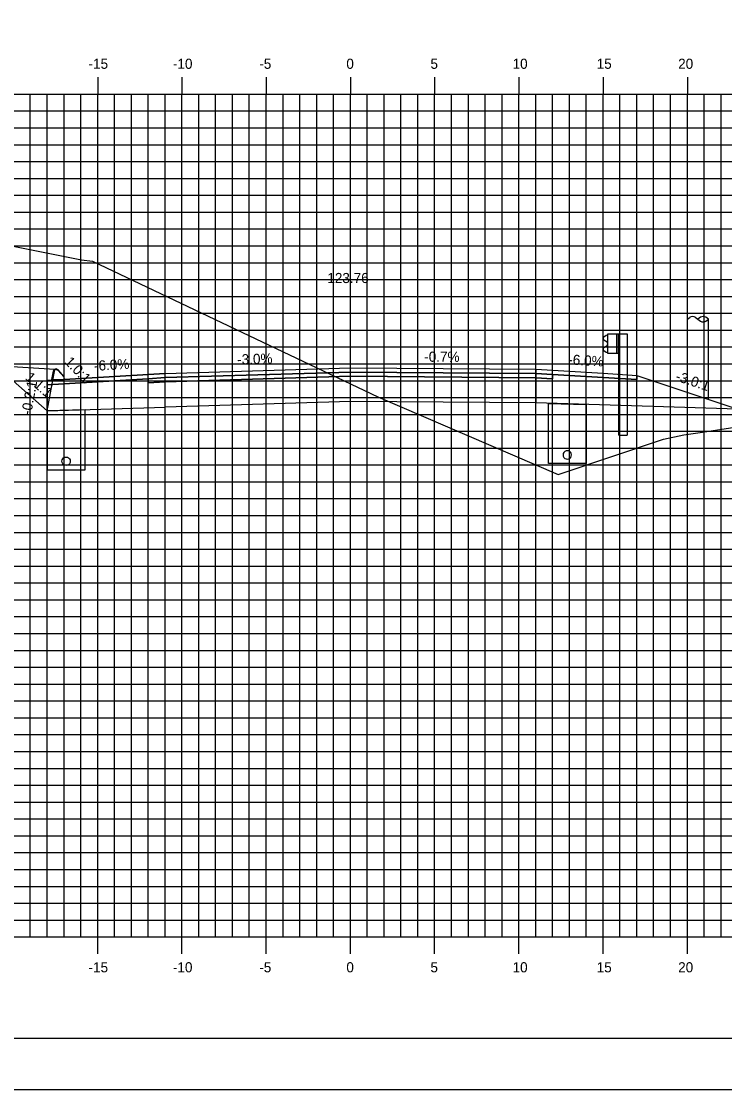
# Model space of a CAD drawing. Extents: x 850598 to 870284, y 366541 to 366651.
# Drawn here: x 865045.5 to 865087.3, y 366541.2 to 366604.5 of the extents above; entities that cross this region are included whole.
import ezdxf

# ---------------------------------------------------------------- set-up
doc = ezdxf.new("R2010")
doc.units = 0
for name, color, linetype in [('ANNOTATION', 7, 'Continuous'), ('BORDER', 7, 'Continuous'), ('D_Curb_Type_3M2_Lt', 7, 'Continuous'), ('D_Drainage_Underdrain', 7, 'Continuous'), ('D_Drainage_Underdrain_06in', 7, 'Continuous'), ('D_Guardrail_Beam_Rt', 7, 'Continuous'), ('D_Roadway_Berm', 7, 'Continuous'), ('D_Roadway_Centerline', 7, 'Continuous'), ('D_Roadway_Centerline_Text', 7, 'Continuous'), ('D_Roadway_Edge_Shoulder', 7, 'Continuous'), ('D_Roadway_Edge_TW', 7, 'Continuous'), ('D_Roadway_Pavement', 7, 'Continuous'), ('D_Roadway_SubGrade', 7, 'Continuous'), ('D_Utilities_Pole_Joint', 7, 'Continuous'), ('H_V ANNOTATION', 7, 'Continuous'), ('MAJOR', 7, 'Continuous'), ('MINOR', 7, 'Continuous'), ('PLOT BOUNDARY', 7, 'Continuous'), ('S_Roadway_Centerline', 7, 'Continuous')]:
    doc.layers.add(name, color=color, linetype=linetype)

msp = doc.modelspace()

# ---------------------------------------------------------------- linework, layer by layer
at = {"layer": 'BORDER'}
msp.add_line((865020.073, 366544.225), (865180.073, 366544.225), dxfattribs=at)
at = {"layer": 'D_Curb_Type_3M2_Lt'}
for p, q in [((865047.43, 366583.787), (865047.322, 366583.293)), ((865047.566, 366583.916), (865047.571, 366583.916)), ((865048.072, 366583.46), (865047.718, 366583.862)), ((865047.322, 366583.293), (865048.072, 366583.293)), ((865048.072, 366583.293), (865048.072, 366583.46))]:
    msp.add_line(p, q, dxfattribs=at)
msp.add_arc((865047.593, 366583.752), 0.167, 41.38705, 167.66476, dxfattribs=at)
at = {"layer": 'D_Drainage_Underdrain'}
for points in [[(865079.072, 366581.819), (865079.072, 366578.318), (865076.822, 366578.318), (865076.822, 366581.864)], [(865047.072, 366581.443), (865047.072, 366577.943), (865049.322, 366577.943), (865049.322, 366581.488)]]:
    msp.add_lwpolyline(points, close=True, dxfattribs=at)
at = {"layer": 'D_Drainage_Underdrain_06in'}
for points in [[(865048.197, 366578.693), (865048.275, 366578.681), (865048.344, 366578.645), (865048.4, 366578.59), (865048.435, 366578.52), (865048.447, 366578.443), (865048.435, 366578.366), (865048.4, 366578.296), (865048.344, 366578.241), (865048.275, 366578.205), (865048.197, 366578.193), (865048.12, 366578.205), (865048.05, 366578.241), (865047.995, 366578.296), (865047.96, 366578.366), (865047.947, 366578.443), (865047.96, 366578.52), (865047.995, 366578.59), (865048.05, 366578.645), (865048.12, 366578.681)], [(865077.947, 366579.068), (865077.87, 366579.056), (865077.8, 366579.021), (865077.745, 366578.965), (865077.71, 366578.896), (865077.697, 366578.818), (865077.71, 366578.741), (865077.745, 366578.671), (865077.8, 366578.616), (865077.87, 366578.581), (865077.947, 366578.568), (865078.025, 366578.581), (865078.094, 366578.616), (865078.15, 366578.671), (865078.185, 366578.741), (865078.197, 366578.818), (865078.185, 366578.896), (865078.15, 366578.965), (865078.094, 366579.021), (865078.025, 366579.056)]]:
    msp.add_lwpolyline(points, close=True, dxfattribs=at)
at = {"layer": 'D_Guardrail_Beam_Rt'}
for p, q in [((865080.253, 366585.9), (865080.11, 366585.8)), ((865080.11, 366585.657), (865080.305, 366585.521)), ((865080.343, 366585.92), (865080.27, 366585.907)), ((865080.343, 366585.994), (865081.031, 366585.994)), ((865080.343, 366584.827), (865080.343, 366585.994)), ((865080.864, 366585.994), (865080.864, 366584.827)), ((865080.968, 366585.994), (865080.968, 366584.827)), ((865081.031, 366585.994), (865081.502, 366585.994)), ((865081.031, 366585.994), (865081.031, 366584.827)), ((865081.502, 366585.994), (865081.502, 366579.994)), ((865080.305, 366585.301), (865080.11, 366585.165)), ((865080.11, 366585.022), (865080.253, 366584.922)), ((865080.339, 366585.456), (865080.339, 366585.365)), ((865080.27, 366584.915), (865080.343, 366584.902)), ((865081.031, 366584.827), (865080.343, 366584.827)), ((865081.01, 366579.994), (865081.01, 366584.827)), ((865081.01, 366579.994), (865081.502, 366579.994))]:
    msp.add_line(p, q, dxfattribs=at)
for centre, major_axis, start_param, end_param in [((865080.16, 366585.728), (-0.0877, 0), 5.323254, 7.243116), ((865080.277, 366585.866), (-0.0417, 0), 4.886922, 5.323254), ((865080.16, 366585.093), (-0.0877, 0), 5.323254, 7.243116), ((865080.26, 366585.456), (0.0789, 0), 0, 0.959931), ((865080.26, 366585.365), (0.0789, 0), 5.323254, 6.283185), ((865080.277, 366584.956), (-0.0417, 0), 0.959931, 1.396263)]:
    msp.add_ellipse(centre, major_axis=major_axis, ratio=0.995501, start_param=start_param, end_param=end_param, dxfattribs=at)
at = {"layer": 'D_Roadway_Berm'}
msp.add_lwpolyline([(865047.527, 366583.892), (865044.027, 366584.102)], dxfattribs=at)
at = {"layer": 'D_Roadway_Centerline'}
msp.add_lwpolyline([(865025.072, 366593.579), (865044.027, 366584.102), (865047.072, 366581.443), (865047.527, 366583.892), (865047.618, 366583.893), (865047.696, 366583.847), (865048.066, 366583.46), (865048.072, 366583.293), (865054.072, 366583.653), (865065.072, 366583.983), (865076.072, 366583.901), (865080.072, 366583.661), (865082.072, 366583.541), (865088.072, 366581.541), (865131.767, 366568.225), (865141.593, 366565.231), (865151.455, 366562.225), (865155.455, 366562.225)], dxfattribs=at)
at = {"layer": 'D_Roadway_Edge_Shoulder'}
for points in [[(865076.072, 366583.901), (865080.072, 366583.661), (865080.072, 366583.661), (865082.072, 366583.541), (865082.072, 366583.291), (865077.072, 366583.591), (865076.072, 366583.651)], [(865054.072, 366583.653), (865048.072, 366583.293), (865047.072, 366583.233), (865047.072, 366582.983), (865053.072, 366583.343), (865054.072, 366583.403)]]:
    msp.add_lwpolyline(points, close=True, dxfattribs=at)
at = {"layer": 'D_Roadway_Edge_TW'}
msp.add_lwpolyline([(865054.072, 366583.403), (865054.072, 366583.653), (865065.072, 366583.983), (865076.072, 366583.901), (865076.072, 366583.651), (865065.072, 366583.733)], close=True, dxfattribs=at)
at = {"layer": 'D_Roadway_Pavement'}
for points in [[(865054.072, 366583.153), (865054.072, 366583.403), (865065.072, 366583.733), (865076.072, 366583.651), (865076.072, 366583.401), (865065.072, 366583.483)], [(865054.072, 366583.403), (865053.072, 366583.343), (865053.072, 366583.093), (865054.072, 366583.153)], [(865076.072, 366583.651), (865077.072, 366583.591), (865077.072, 366583.341), (865076.072, 366583.401)]]:
    msp.add_lwpolyline(points, close=True, dxfattribs=at)
at = {"layer": 'D_Roadway_SubGrade'}
for points in [[(865054.072, 366583.153), (865053.072, 366583.093), (865053.072, 366583.343), (865047.072, 366582.983), (865047.072, 366581.443), (865054.072, 366581.653)], [(865054.072, 366581.653), (865054.072, 366583.153), (865065.072, 366583.483), (865076.072, 366583.401), (865076.072, 366581.901), (865065.072, 366581.983)], [(865076.072, 366583.401), (865077.072, 366583.341), (865077.072, 366583.591), (865082.072, 366583.291), (865082.072, 366583.541), (865088.072, 366581.541), (865076.072, 366581.901)]]:
    msp.add_lwpolyline(points, close=True, dxfattribs=at)
at = {"layer": 'D_Utilities_Pole_Joint'}
for p, q in [((865085.072, 366586.873), (865085.229, 366586.983)), ((865085.541, 366586.983), (865085.697, 366586.873)), ((865085.853, 366586.983), (865085.697, 366586.873)), ((865086.322, 366586.873), (865086.166, 366586.983)), ((865085.072, 366582.115), (865085.072, 366586.873)), ((865085.697, 366586.873), (865085.853, 366586.762)), ((865086.166, 366586.762), (865086.322, 366586.873)), ((865086.322, 366582.115), (865086.322, 366586.873))]:
    msp.add_line(p, q, dxfattribs=at)
for centre, start, end in [((865085.385, 366586.762), 90, 125.26439), ((865085.385, 366586.762), 54.73561, 90), ((865086.01, 366586.762), 90, 125.26439), ((865086.01, 366586.762), 54.73561, 90), ((865086.01, 366586.983), 234.73561, 270), ((865086.01, 366586.983), 270, 305.26439)]:
    msp.add_arc(centre, 0.271, start, end, dxfattribs=at)
at = {"layer": 'MAJOR'}
for p, q in [((865050.072, 366601.227), (865050.072, 366600.225)), ((865050.072, 366601.227), (865050.072, 366600.225)), ((865055.072, 366601.227), (865055.072, 366600.225)), ((865055.072, 366601.227), (865055.072, 366600.225)), ((865060.072, 366601.227), (865060.072, 366600.225)), ((865060.072, 366601.227), (865060.072, 366600.225)), ((865065.072, 366601.227), (865065.072, 366600.225)), ((865065.072, 366601.227), (865065.072, 366600.225)), ((865070.072, 366601.227), (865070.072, 366600.225)), ((865070.072, 366601.227), (865070.072, 366600.225)), ((865075.072, 366601.227), (865075.072, 366600.225)), ((865075.072, 366601.227), (865075.072, 366600.225)), ((865080.072, 366601.227), (865080.072, 366600.225)), ((865080.072, 366601.227), (865080.072, 366600.225)), ((865085.072, 366601.227), (865085.072, 366600.225)), ((865085.072, 366601.227), (865085.072, 366600.225)), ((865025.072, 366600.225), (865165.072, 366600.225)), ((865025.072, 366600.225), (865165.072, 366600.225)), ((865025.072, 366600.225), (865165.072, 366600.225)), ((865025.072, 366600.225), (865165.072, 366600.225)), ((865050.072, 366550.225), (865050.072, 366600.225)), ((865050.072, 366550.225), (865050.072, 366600.225)), ((865055.072, 366550.225), (865055.072, 366600.225)), ((865055.072, 366550.225), (865055.072, 366600.225)), ((865060.072, 366550.225), (865060.072, 366600.225)), ((865060.072, 366550.225), (865060.072, 366600.225)), ((865065.072, 366550.225), (865065.072, 366600.225)), ((865065.072, 366550.225), (865065.072, 366600.225)), ((865070.072, 366550.225), (865070.072, 366600.225)), ((865070.072, 366550.225), (865070.072, 366600.225)), ((865075.072, 366550.225), (865075.072, 366600.225)), ((865075.072, 366550.225), (865075.072, 366600.225)), ((865080.072, 366550.225), (865080.072, 366600.225)), ((865080.072, 366550.225), (865080.072, 366600.225)), ((865085.072, 366550.225), (865085.072, 366600.225)), ((865085.072, 366550.225), (865085.072, 366600.225)), ((865025.072, 366595.225), (865165.072, 366595.225)), ((865025.072, 366595.225), (865165.072, 366595.225)), ((865025.072, 366590.225), (865165.072, 366590.225)), ((865025.072, 366590.225), (865165.072, 366590.225)), ((865025.072, 366585.225), (865165.072, 366585.225)), ((865025.072, 366585.225), (865165.072, 366585.225)), ((865025.072, 366580.225), (865165.072, 366580.225)), ((865025.072, 366580.225), (865165.072, 366580.225)), ((865025.072, 366575.225), (865165.072, 366575.225)), ((865025.072, 366575.225), (865165.072, 366575.225)), ((865025.072, 366570.225), (865165.072, 366570.225)), ((865025.072, 366570.225), (865165.072, 366570.225)), ((865025.072, 366565.225), (865165.072, 366565.225)), ((865025.072, 366565.225), (865165.072, 366565.225)), ((865025.072, 366560.225), (865165.072, 366560.225)), ((865025.072, 366560.225), (865165.072, 366560.225)), ((865025.072, 366555.225), (865165.072, 366555.225)), ((865025.072, 366555.225), (865165.072, 366555.225)), ((865025.072, 366550.225), (865165.072, 366550.225)), ((865025.072, 366550.225), (865165.072, 366550.225)), ((865025.072, 366550.225), (865165.072, 366550.225)), ((865025.072, 366550.225), (865165.072, 366550.225)), ((865050.072, 366549.223), (865050.072, 366550.225)), ((865050.072, 366549.223), (865050.072, 366550.225)), ((865055.072, 366549.223), (865055.072, 366550.225)), ((865055.072, 366549.223), (865055.072, 366550.225)), ((865060.072, 366549.223), (865060.072, 366550.225)), ((865060.072, 366549.223), (865060.072, 366550.225)), ((865065.072, 366549.223), (865065.072, 366550.225)), ((865065.072, 366549.223), (865065.072, 366550.225)), ((865070.072, 366549.223), (865070.072, 366550.225)), ((865070.072, 366549.223), (865070.072, 366550.225)), ((865075.072, 366549.223), (865075.072, 366550.225)), ((865075.072, 366549.223), (865075.072, 366550.225)), ((865080.072, 366549.223), (865080.072, 366550.225)), ((865080.072, 366549.223), (865080.072, 366550.225)), ((865085.072, 366549.223), (865085.072, 366550.225)), ((865085.072, 366549.223), (865085.072, 366550.225))]:
    msp.add_line(p, q, dxfattribs=at)
at = {"layer": 'MINOR'}
for p, q in [((865046.072, 366550.225), (865046.072, 366600.225)), ((865046.072, 366550.225), (865046.072, 366600.225)), ((865047.072, 366550.225), (865047.072, 366600.225)), ((865047.072, 366550.225), (865047.072, 366600.225)), ((865048.072, 366550.225), (865048.072, 366600.225)), ((865048.072, 366550.225), (865048.072, 366600.225)), ((865049.072, 366550.225), (865049.072, 366600.225)), ((865049.072, 366550.225), (865049.072, 366600.225)), ((865051.072, 366550.225), (865051.072, 366600.225)), ((865051.072, 366550.225), (865051.072, 366600.225)), ((865052.072, 366550.225), (865052.072, 366600.225)), ((865052.072, 366550.225), (865052.072, 366600.225)), ((865053.072, 366550.225), (865053.072, 366600.225)), ((865053.072, 366550.225), (865053.072, 366600.225)), ((865054.072, 366550.225), (865054.072, 366600.225)), ((865054.072, 366550.225), (865054.072, 366600.225)), ((865056.072, 366550.225), (865056.072, 366600.225)), ((865056.072, 366550.225), (865056.072, 366600.225)), ((865057.072, 366550.225), (865057.072, 366600.225)), ((865057.072, 366550.225), (865057.072, 366600.225)), ((865058.072, 366550.225), (865058.072, 366600.225)), ((865058.072, 366550.225), (865058.072, 366600.225)), ((865059.072, 366550.225), (865059.072, 366600.225)), ((865059.072, 366550.225), (865059.072, 366600.225)), ((865061.072, 366550.225), (865061.072, 366600.225)), ((865061.072, 366550.225), (865061.072, 366600.225)), ((865062.072, 366550.225), (865062.072, 366600.225)), ((865062.072, 366550.225), (865062.072, 366600.225)), ((865063.072, 366550.225), (865063.072, 366600.225)), ((865063.072, 366550.225), (865063.072, 366600.225)), ((865064.072, 366550.225), (865064.072, 366600.225)), ((865064.072, 366550.225), (865064.072, 366600.225)), ((865066.072, 366550.225), (865066.072, 366600.225)), ((865066.072, 366550.225), (865066.072, 366600.225)), ((865067.072, 366550.225), (865067.072, 366600.225)), ((865067.072, 366550.225), (865067.072, 366600.225)), ((865068.072, 366550.225), (865068.072, 366600.225)), ((865068.072, 366550.225), (865068.072, 366600.225)), ((865069.072, 366550.225), (865069.072, 366600.225)), ((865069.072, 366550.225), (865069.072, 366600.225)), ((865071.072, 366550.225), (865071.072, 366600.225)), ((865071.072, 366550.225), (865071.072, 366600.225)), ((865072.072, 366550.225), (865072.072, 366600.225)), ((865072.072, 366550.225), (865072.072, 366600.225)), ((865073.072, 366550.225), (865073.072, 366600.225)), ((865073.072, 366550.225), (865073.072, 366600.225)), ((865074.072, 366550.225), (865074.072, 366600.225)), ((865074.072, 366550.225), (865074.072, 366600.225)), ((865076.072, 366550.225), (865076.072, 366600.225)), ((865076.072, 366550.225), (865076.072, 366600.225)), ((865077.072, 366550.225), (865077.072, 366600.225)), ((865077.072, 366550.225), (865077.072, 366600.225)), ((865078.072, 366550.225), (865078.072, 366600.225)), ((865078.072, 366550.225), (865078.072, 366600.225)), ((865079.072, 366550.225), (865079.072, 366600.225)), ((865079.072, 366550.225), (865079.072, 366600.225)), ((865081.072, 366550.225), (865081.072, 366600.225)), ((865081.072, 366550.225), (865081.072, 366600.225)), ((865082.072, 366550.225), (865082.072, 366600.225)), ((865082.072, 366550.225), (865082.072, 366600.225)), ((865083.072, 366550.225), (865083.072, 366600.225)), ((865083.072, 366550.225), (865083.072, 366600.225)), ((865084.072, 366550.225), (865084.072, 366600.225)), ((865084.072, 366550.225), (865084.072, 366600.225)), ((865086.072, 366550.225), (865086.072, 366600.225)), ((865086.072, 366550.225), (865086.072, 366600.225)), ((865087.072, 366550.225), (865087.072, 366600.225)), ((865087.072, 366550.225), (865087.072, 366600.225)), ((865025.072, 366599.225), (865165.072, 366599.225)), ((865025.072, 366599.225), (865165.072, 366599.225)), ((865025.072, 366598.225), (865165.072, 366598.225)), ((865025.072, 366598.225), (865165.072, 366598.225)), ((865025.072, 366597.225), (865165.072, 366597.225)), ((865025.072, 366597.225), (865165.072, 366597.225)), ((865025.072, 366596.225), (865165.072, 366596.225)), ((865025.072, 366596.225), (865165.072, 366596.225)), ((865025.072, 366594.225), (865165.072, 366594.225)), ((865025.072, 366594.225), (865165.072, 366594.225)), ((865025.072, 366593.225), (865165.072, 366593.225)), ((865025.072, 366593.225), (865165.072, 366593.225)), ((865025.072, 366592.225), (865165.072, 366592.225)), ((865025.072, 366592.225), (865165.072, 366592.225)), ((865025.072, 366591.225), (865165.072, 366591.225)), ((865025.072, 366591.225), (865165.072, 366591.225)), ((865025.072, 366589.225), (865165.072, 366589.225)), ((865025.072, 366589.225), (865165.072, 366589.225)), ((865025.072, 366588.225), (865165.072, 366588.225)), ((865025.072, 366588.225), (865165.072, 366588.225)), ((865025.072, 366587.225), (865165.072, 366587.225)), ((865025.072, 366587.225), (865165.072, 366587.225)), ((865025.072, 366586.225), (865165.072, 366586.225)), ((865025.072, 366586.225), (865165.072, 366586.225)), ((865025.072, 366584.225), (865165.072, 366584.225)), ((865025.072, 366584.225), (865165.072, 366584.225)), ((865025.072, 366583.225), (865165.072, 366583.225)), ((865025.072, 366583.225), (865165.072, 366583.225)), ((865025.072, 366582.225), (865165.072, 366582.225)), ((865025.072, 366582.225), (865165.072, 366582.225)), ((865025.072, 366581.225), (865165.072, 366581.225)), ((865025.072, 366581.225), (865165.072, 366581.225)), ((865025.072, 366579.225), (865165.072, 366579.225)), ((865025.072, 366579.225), (865165.072, 366579.225)), ((865025.072, 366578.225), (865165.072, 366578.225)), ((865025.072, 366578.225), (865165.072, 366578.225)), ((865025.072, 366577.225), (865165.072, 366577.225)), ((865025.072, 366577.225), (865165.072, 366577.225)), ((865025.072, 366576.225), (865165.072, 366576.225)), ((865025.072, 366576.225), (865165.072, 366576.225)), ((865025.072, 366574.225), (865165.072, 366574.225)), ((865025.072, 366574.225), (865165.072, 366574.225)), ((865025.072, 366573.225), (865165.072, 366573.225)), ((865025.072, 366573.225), (865165.072, 366573.225)), ((865025.072, 366572.225), (865165.072, 366572.225)), ((865025.072, 366572.225), (865165.072, 366572.225)), ((865025.072, 366571.225), (865165.072, 366571.225)), ((865025.072, 366571.225), (865165.072, 366571.225)), ((865025.072, 366569.225), (865165.072, 366569.225)), ((865025.072, 366569.225), (865165.072, 366569.225)), ((865025.072, 366568.225), (865165.072, 366568.225)), ((865025.072, 366568.225), (865165.072, 366568.225)), ((865025.072, 366567.225), (865165.072, 366567.225)), ((865025.072, 366567.225), (865165.072, 366567.225)), ((865025.072, 366566.225), (865165.072, 366566.225)), ((865025.072, 366566.225), (865165.072, 366566.225)), ((865025.072, 366564.225), (865165.072, 366564.225)), ((865025.072, 366564.225), (865165.072, 366564.225)), ((865025.072, 366563.225), (865165.072, 366563.225)), ((865025.072, 366563.225), (865165.072, 366563.225)), ((865025.072, 366562.225), (865165.072, 366562.225)), ((865025.072, 366562.225), (865165.072, 366562.225)), ((865025.072, 366561.225), (865165.072, 366561.225)), ((865025.072, 366561.225), (865165.072, 366561.225)), ((865025.072, 366559.225), (865165.072, 366559.225)), ((865025.072, 366559.225), (865165.072, 366559.225)), ((865025.072, 366558.225), (865165.072, 366558.225)), ((865025.072, 366558.225), (865165.072, 366558.225)), ((865025.072, 366557.225), (865165.072, 366557.225)), ((865025.072, 366557.225), (865165.072, 366557.225)), ((865025.072, 366556.225), (865165.072, 366556.225)), ((865025.072, 366556.225), (865165.072, 366556.225)), ((865025.072, 366554.225), (865165.072, 366554.225)), ((865025.072, 366554.225), (865165.072, 366554.225)), ((865025.072, 366553.225), (865165.072, 366553.225)), ((865025.072, 366553.225), (865165.072, 366553.225)), ((865025.072, 366552.225), (865165.072, 366552.225)), ((865025.072, 366552.225), (865165.072, 366552.225)), ((865025.072, 366551.225), (865165.072, 366551.225)), ((865025.072, 366551.225), (865165.072, 366551.225))]:
    msp.add_line(p, q, dxfattribs=at)
at = {"layer": 'PLOT BOUNDARY'}
msp.add_lwpolyline([(865011.979, 366541.166), (865181.979, 366541.166), (865181.979, 366651.166), (865011.979, 366651.166)], close=True, dxfattribs=at)
at = {"layer": 'S_Roadway_Centerline'}
msp.add_lwpolyline([(865025.072, 366594.168), (865029.271, 366593.806), (865029.709, 366593.71), (865037.612, 366592.686), (865049.109, 366590.388), (865049.771, 366590.32), (865066.706, 366582.263), (865077.409, 366577.668), (865083.651, 366579.746), (865084.87, 366580.018), (865085.831, 366580.152), (865091.12, 366580.959), (865101.064, 366581.431), (865105.773, 366581.639), (865118.042, 366581.749), (865122.025, 366581.786), (865128.244, 366580.095), (865129.933, 366579.731), (865146.248, 366568.394), (865148.912, 366566.423), (865153.368, 366563.565), (865160.536, 366558.963), (865164.219, 366557.581), (865165.072, 366557.346)], dxfattribs=at)

# ---------------------------------------------------------------- texts
at = {"layer": 'ANNOTATION'}
for s, rotation, p in [('1.0:1', 313.67771, (865048.064, 366584.31)), ('-6.0%', 3.43363, (865049.87, 366583.803)), ('-3.0%', 1.71836, (865058.36, 366584.182)), ('-0.7%', 359.57029, (865069.451, 366584.351)), ('-6.0%', 356.56637, (865077.989, 366584.188)), ('-0.2:1', 79.47956, (865046.113, 366581.154)), ('1.1:1', 318.8813, (865045.731, 366583.342)), ('-3.0:1', 341.56507, (865084.326, 366583.244))]:
    msp.add_text(s, height=0.6, rotation=rotation, dxfattribs=at).set_placement(p)
at = {"layer": 'D_Roadway_Centerline'}
for s, p in [('C', (865065.067, 366583.983)), ('C', (865065.067, 366583.983)), ('L', (865065.072, 366583.976)), ('L', (865065.072, 366583.976))]:
    msp.add_text(s, height=0.0146, dxfattribs=at).set_placement(p)
at = {"layer": 'D_Roadway_Centerline_Text'}
msp.add_text('123.76', height=0.6, dxfattribs=at).set_placement((865063.702, 366589.015))
at = {"layer": 'H_V ANNOTATION'}
for s, p in [('-15', (865049.529, 366601.725)), ('-10', (865054.537, 366601.725)), ('-5', (865059.663, 366601.725)), ('0', (865064.831, 366601.725)), ('5', (865069.823, 366601.725)), ('10', (865074.698, 366601.725)), ('15', (865079.69, 366601.725)), ('20', (865084.526, 366601.725)), ('-15', (865049.529, 366548.125)), ('-10', (865054.537, 366548.125)), ('-5', (865059.663, 366548.125)), ('0', (865064.831, 366548.125)), ('5', (865069.823, 366548.125)), ('10', (865074.698, 366548.125)), ('15', (865079.69, 366548.125)), ('20', (865084.526, 366548.125))]:
    msp.add_text(s, height=0.6, dxfattribs=at).set_placement(p)

doc.saveas('drawing.dxf')
